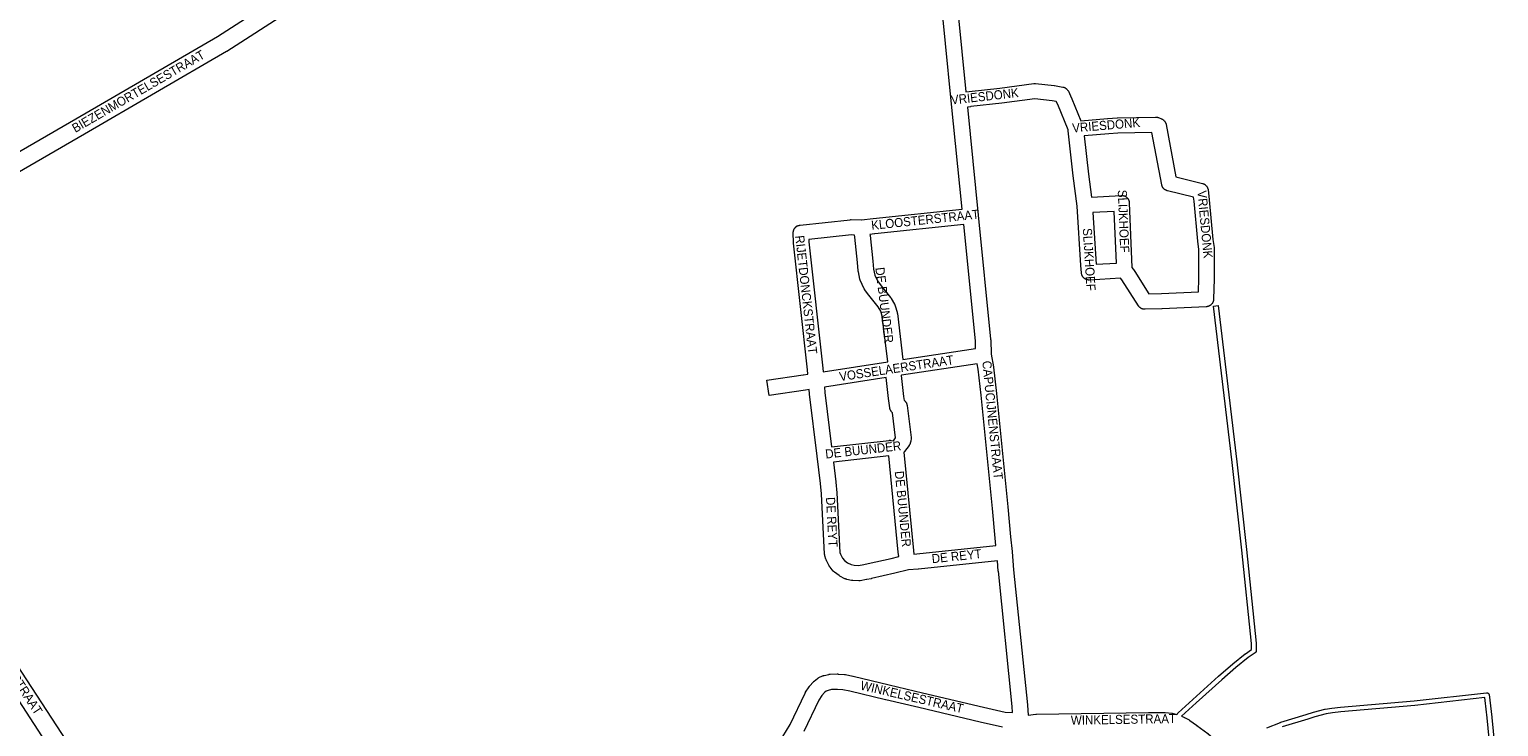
# Model space of a CAD drawing. Header units: metres. Extents: x 123819 to 142731, y 393440 to 405763.
# Tile 343 of 346: x 139765 to 141010, y 403547 to 404137. Entities that reach past the tile are written whole.
import ezdxf
from ezdxf.enums import TextEntityAlignment as Align

# ---------------------------------------------------------------- set-up
doc = ezdxf.new("R2010")
doc.units = ezdxf.units.M
doc.header["$MEASUREMENT"] = 0
for name, color, linetype, lineweight in [('gs-anno-wegen algemeen tekst', 7, 'Continuous', 0), ('gs-knt-aanvullende hoofdweg', 7, 'Continuous', 0), ('gs-knt-paden', 7, 'Continuous', 0), ('gs-knt-wegen algemeen', 7, 'Continuous', 0)]:
    doc.layers.add(name, color=color, linetype=linetype, lineweight=lineweight)
doc.styles.add('Style-Arial', font='arial.ttf')

msp = doc.modelspace()

# ---------------------------------------------------------------- linework, layer by layer
at = {"layer": 'gs-knt-aanvullende hoofdweg', "color": 7, "linetype": 'Continuous', "flags": 128}
for points in [[(139563.3, 403922.6), (139691.8, 403996.6), (139804.3, 404061.7), (139924.6, 404131.4), (140145.1, 404273.5), (140145.1, 404273.5), (140271.8, 404355), (140296.7, 404371.6), (140411.8, 404456.1), (140411.9, 404456.2), (140412.1, 404456.4), (140423.7, 404464), (140423.9, 404464.2), (140424.1, 404464.3), (140435.3, 404470.6), (140435.6, 404470.8), (140435.9, 404470.9), (140436.1, 404471), (140444.8, 404474.7), (140445.1, 404474.8), (140453.9, 404478.2), (140454.1, 404478.2), (140456.7, 404479.2)], [(140466.9, 404466.8), (140459.1, 404464.1), (140450.6, 404460.8), (140442.4, 404457.3), (140431.7, 404451.3), (140420.5, 404443.9), (140305.5, 404359.3), (140305.2, 404359.1), (140280, 404342.4), (140279.9, 404342.4), (140153.3, 404260.9), (139932.5, 404118.7), (139932.2, 404118.5), (139811.8, 404048.7), (139699.3, 403983.6), (139699.3, 403983.6), (139570.8, 403909.6)], [(139567.9, 403898.5), (139619.7, 403810.3), (139664, 403738.4), (139664, 403738.4), (139675.7, 403718.9), (139762.6, 403586.1), (139762.6, 403586.1), (139800.7, 403527.7), (139800.8, 403527.6), (139887.5, 403389.6), (139887.5, 403389.6), (139914.5, 403345.8), (139914.5, 403345.7), (139924, 403330), (139995.2, 403231.3), (140117.5, 403065.6), (140117.6, 403065.4), (140120.7, 403061)], [(140112.1, 403047.2), (140105.4, 403056.7), (139983.1, 403222.4), (139983, 403222.5), (139911.7, 403321.5), (139911.5, 403321.7), (139911.3, 403322), (139901.7, 403337.9), (139874.8, 403381.6), (139788.1, 403519.5), (139750, 403577.9), (139663, 403710.8), (139662.9, 403711.1), (139651.1, 403730.6), (139606.9, 403802.5), (139606.8, 403802.7), (139554.9, 403890.9)]]:
    msp.add_lwpolyline(points, dxfattribs=at)
at = {"layer": 'gs-knt-paden', "color": 7, "linetype": 'Continuous', "flags": 128}
msp.add_lwpolyline([(140737.8, 403556.7), (140738.2, 403557.5), (140738.3, 403557.6), (140738.3, 403557.7), (140738.4, 403557.7), (140738.4, 403557.8), (140738.5, 403557.9), (140738.5, 403558), (140738.6, 403558), (140738.7, 403558.1), (140751.3, 403569.6), (140751.3, 403569.6), (140773, 403589.2), (140773, 403589.2), (140785.1, 403599.8), (140785.2, 403599.8), (140785.2, 403599.9), (140795.7, 403608.1), (140795.8, 403608.2), (140795.8, 403608.2), (140800.9, 403611.8), (140800.9, 403617.1), (140792.7, 403696.1), (140784.6, 403770.5), (140768.8, 403902.9, -0.368673), (140768.8, 403902.9), (140772.8, 403903.4, -0.368669), (140772.8, 403903.4), (140788.6, 403771), (140788.6, 403770.9), (140796.7, 403696.6), (140796.7, 403696.6), (140804.9, 403617.4), (140804.9, 403617.3), (140804.9, 403617.2), (140804.9, 403617.2), (140804.9, 403610.8), (140804.9, 403610.7), (140804.9, 403610.6), (140804.9, 403610.5), (140804.9, 403610.4), (140804.9, 403610.3), (140804.9, 403610.2), (140804.8, 403610.1), (140804.8, 403610), (140804.8, 403609.9), (140804.7, 403609.9), (140804.7, 403609.8), (140804.6, 403609.7), (140804.6, 403609.6), (140804.5, 403609.5), (140804.4, 403609.5), (140804.4, 403609.4), (140804.3, 403609.3), (140804.2, 403609.3), (140804.2, 403609.2), (140804.1, 403609.1), (140798.2, 403605), (140787.7, 403596.7), (140775.7, 403586.2), (140754, 403566.7), (140741.7, 403555.4), (140741.7, 403555.4), (140741.6, 403555.3)], format="xyb", dxfattribs=at)
for points in [[(140814.1, 403545.6), (140825.6, 403550.1), (140825.6, 403550.2), (140825.7, 403550.2), (140847.4, 403556.7), (140853.5, 403558.7), (140853.5, 403558.8), (140853.6, 403558.8), (140863.2, 403561.3), (140863.3, 403561.3), (140863.4, 403561.3), (140869, 403562.3), (140869.1, 403562.3), (140869.2, 403562.3), (140876.3, 403563), (140876.3, 403563), (140938.9, 403568.4), (141000.2, 403575.3), (141000.3, 403575.3), (141000.4, 403575.3), (141000.4, 403575.3), (141000.5, 403575.3), (141000.6, 403575.3), (141000.7, 403575.3), (141000.8, 403575.2), (141000.9, 403575.2), (141001, 403575.2), (141001.1, 403575.1), (141001.2, 403575.1), (141001.3, 403575.1), (141001.4, 403575), (141001.5, 403575), (141001.5, 403574.9), (141001.6, 403574.9), (141001.7, 403574.8), (141001.8, 403574.7), (141001.8, 403574.7), (141001.9, 403574.6), (141002, 403574.5), (141002, 403574.5), (141002.1, 403574.4), (141002.1, 403574.3), (141002.2, 403574.2), (141002.2, 403574.1), (141002.2, 403574), (141002.3, 403573.9), (141002.3, 403573.9), (141002.3, 403573.8), (141002.4, 403573.7), (141002.4, 403573.6), (141002.4, 403573.6), (141002.4, 403573.6)], [(141002.4, 403573.6), (141003, 403569.2), (141003, 403569.1), (141004.7, 403554.5), (141004.7, 403554.4), (141010.4, 403496.4)], [(141006.4, 403495.9), (141000.7, 403554), (140999.1, 403568.6), (140998.7, 403571.1), (140939.3, 403564.4), (140939.3, 403564.4), (140876.6, 403559), (140869.6, 403558.3), (140864.2, 403557.4), (140854.7, 403554.9), (140848.6, 403552.9), (140848.6, 403552.8), (140827, 403546.4)]]:
    msp.add_lwpolyline(points, dxfattribs=at)
at = {"layer": 'gs-knt-wegen algemeen', "color": 7, "linetype": 'Continuous', "flags": 128}
for points in [[(140555.8, 403985), (140546.5, 404076.9), (140531.9, 404222.9)], [(140544.9, 404224.2), (140558.9, 404084.6)], [(140558.9, 404084.6), (140561.7, 404084.8), (140587.7, 404087.7), (140616.5, 404091.4), (140616.8, 404091.4), (140617.1, 404091.4), (140617.4, 404091.4), (140617.7, 404091.4), (140618, 404091.4), (140633.6, 404089.8), (140633.9, 404089.8), (140634.1, 404089.7), (140640.9, 404088.5), (140641.2, 404088.5), (140641.5, 404088.4), (140641.8, 404088.3), (140642.1, 404088.2), (140642.4, 404088.1), (140642.7, 404088), (140642.9, 404087.8), (140643.2, 404087.7), (140643.5, 404087.5), (140643.7, 404087.3), (140644, 404087.1), (140644.2, 404086.9), (140644.4, 404086.7), (140644.6, 404086.5), (140644.8, 404086.3), (140645, 404086), (140645.2, 404085.8), (140645.4, 404085.5), (140645.5, 404085.3), (140645.7, 404085), (140648.5, 404079.1), (140648.6, 404078.8), (140648.7, 404078.6)], [(140645.5, 404052.4), (140636.7, 404073.6), (140635.4, 404076.3), (140632.1, 404076.9), (140617.4, 404078.4), (140589.3, 404074.8), (140589.2, 404074.8), (140563, 404071.9), (140562.8, 404071.8), (140560.2, 404071.6)], [(140648.7, 404078.6), (140656.2, 404059.9), (140678.9, 404061.9), (140679.1, 404061.9), (140687.1, 404062.3), (140687.3, 404062.3), (140719.5, 404063.1), (140719.8, 404063.1), (140720.1, 404063.1), (140720.4, 404063), (140720.7, 404063), (140721, 404062.9), (140721.3, 404062.9), (140721.6, 404062.8), (140721.8, 404062.7), (140722.1, 404062.6), (140724.7, 404061.6), (140724.9, 404061.4), (140725.2, 404061.3), (140725.5, 404061.2), (140725.8, 404061), (140726, 404060.8), (140726.3, 404060.6), (140726.5, 404060.4), (140726.7, 404060.2), (140726.9, 404060), (140727.2, 404059.8), (140727.3, 404059.5), (140727.5, 404059.3), (140727.7, 404059), (140727.9, 404058.8), (140728, 404058.5), (140728.1, 404058.2), (140728.3, 404057.9), (140728.4, 404057.6), (140728.5, 404057.3), (140728.5, 404057), (140728.6, 404056.7), (140736.9, 404012.3), (140759.3, 404006.8), (140759.6, 404006.7), (140759.9, 404006.6), (140760.2, 404006.5), (140760.5, 404006.4), (140760.8, 404006.3), (140761, 404006.1), (140761.3, 404005.9), (140761.6, 404005.8), (140761.8, 404005.6), (140762, 404005.4), (140762.3, 404005.1), (140762.5, 404004.9), (140762.7, 404004.7), (140762.9, 404004.4), (140763.1, 404004.2), (140763.3, 404003.9), (140763.4, 404003.7), (140763.6, 404003.4), (140763.7, 404003.1), (140763.8, 404002.8), (140763.9, 404002.5), (140764, 404002.2), (140764.1, 404001.9), (140764.2, 404001.6), (140764.2, 404001.3), (140765.2, 403993.2), (140765.2, 403993), (140768.3, 403959.3), (140769.4, 403952.6), (140769.4, 403952.3), (140769.4, 403952.1), (140769.4, 403951.8), (140769.4, 403951.6), (140769.4, 403926.2), (140769.4, 403926), (140768.8, 403908.7), (140768.8, 403908.4), (140768.8, 403908.1), (140768.7, 403907.8), (140768.7, 403907.5), (140768.6, 403907.2), (140768.5, 403906.9), (140768.4, 403906.6), (140768.3, 403906.3), (140768.2, 403906), (140768, 403905.7), (140767.9, 403905.4), (140767.7, 403905.2), (140767.5, 403904.9), (140767.3, 403904.7), (140767.1, 403904.5), (140766.9, 403904.2), (140766.6, 403904), (140766.4, 403903.8), (140766.1, 403903.6), (140765.9, 403903.4), (140765.6, 403903.3), (140765.3, 403903.1), (140765.1, 403903), (140764.8, 403902.9), (140764.5, 403902.8), (140764.2, 403902.7), (140763.9, 403902.6), (140763.6, 403902.5), (140763.3, 403902.5), (140763, 403902.4), (140762.6, 403902.4), (140725.1, 403900.7), (140725, 403900.6), (140710.7, 403900.2), (140710.4, 403900.2), (140710.1, 403900.2), (140709.8, 403900.3), (140709.5, 403900.3), (140709.2, 403900.4), (140708.9, 403900.4), (140708.6, 403900.5), (140708.3, 403900.6), (140708.1, 403900.7), (140707.8, 403900.8), (140707.5, 403901), (140707.2, 403901.1), (140707, 403901.3), (140706.7, 403901.5), (140706.5, 403901.6), (140706.2, 403901.8), (140706, 403902), (140705.8, 403902.3), (140705.6, 403902.5), (140705.4, 403902.7), (140705.2, 403903), (140705.1, 403903.2), (140691.1, 403925.1), (140690, 403926.6)], [(140560.2, 404071.6), (140569.4, 403979.9), (140569.4, 403979.9), (140579.8, 403874.8), (140579.8, 403874.6), (140579.9, 403874.4), (140580.4, 403862.1), (140582.2, 403851.4), (140582.2, 403851.2), (140582.2, 403851.1), (140584.8, 403828.9), (140584.8, 403828.8), (140594.3, 403732.7), (140594.3, 403732.7), (140596.6, 403707.5), (140598, 403694.9), (140598, 403694.8), (140599.3, 403679.5), (140611.1, 403565), (140611.1, 403564.8), (140611.7, 403556.4)], [(140690, 403926.6), (140663.6, 403925), (140663.3, 403925), (140663, 403925), (140662.7, 403925), (140662.4, 403925.1), (140662.1, 403925.1), (140661.7, 403925.2), (140661.4, 403925.3), (140661.1, 403925.3), (140660.8, 403925.5), (140660.6, 403925.6), (140660.3, 403925.7), (140660, 403925.9), (140659.7, 403926), (140659.5, 403926.2), (140659.2, 403926.4), (140659, 403926.6), (140658.7, 403926.8), (140658.5, 403927), (140658.3, 403927.3), (140658.1, 403927.5), (140657.9, 403927.8), (140657.7, 403928), (140657.6, 403928.3), (140657.4, 403928.6), (140657.3, 403928.9), (140657.2, 403929.1), (140657.1, 403929.4), (140657, 403929.7), (140656.9, 403930.1), (140656.8, 403930.4), (140656.8, 403930.7), (140656.8, 403931), (140656.2, 403937.3), (140656.2, 403937.4), (140653.1, 403987.6), (140649.9, 404013.2), (140649.9, 404013.3), (140645.6, 404051.5), (140645.5, 404052.4)], [(140645.5, 404052.4), (140645.5, 404052.4)], [(140645.5, 404052.4), (140645.5, 404052.4)], [(140699.6, 403935.5), (140701.7, 403932.7), (140701.8, 403932.5), (140702, 403932.3), (140714, 403913.3), (140724.6, 403913.7), (140756, 403915.1), (140756.4, 403926.3), (140756.4, 403951.1), (140755.4, 403957.5), (140755.4, 403957.7), (140755.4, 403957.9), (140752.3, 403991.7), (140751.8, 403995.2), (140729.7, 404000.6), (140729.4, 404000.7), (140729.1, 404000.8), (140728.8, 404000.9), (140728.5, 404001), (140728.3, 404001.2), (140728, 404001.3), (140727.7, 404001.5), (140727.5, 404001.6), (140727.2, 404001.8), (140727, 404002), (140726.7, 404002.2), (140726.5, 404002.5), (140726.3, 404002.7), (140726.1, 404002.9), (140725.9, 404003.2), (140725.8, 404003.4), (140725.6, 404003.7), (140725.5, 404004), (140725.3, 404004.3), (140725.2, 404004.6), (140725.1, 404004.8), (140725, 404005.1), (140724.9, 404005.4), (140724.9, 404005.7), (140716.6, 404050), (140687.7, 404049.3), (140679.9, 404048.9), (140659.2, 404047.1)], [(140659.2, 404047.1), (140662.8, 404014.8)], [(140662.8, 404014.8), (140665.3, 403995.1), (140690.5, 403996.7), (140690.8, 403996.7), (140691.1, 403996.7), (140691.4, 403996.6), (140691.7, 403996.6), (140692, 403996.6), (140692.3, 403996.5), (140692.6, 403996.4), (140692.9, 403996.3), (140693.2, 403996.2), (140693.5, 403996.1), (140693.8, 403996), (140694.1, 403995.8), (140694.4, 403995.7), (140694.6, 403995.5), (140694.9, 403995.3), (140695.1, 403995.1), (140695.3, 403994.9), (140695.6, 403994.7), (140695.8, 403994.4), (140696, 403994.2), (140696.2, 403993.9), (140696.3, 403993.7), (140696.5, 403993.4), (140696.7, 403993.1), (140696.8, 403992.8), (140696.9, 403992.6), (140697, 403992.3), (140697.1, 403992), (140697.2, 403991.7), (140697.3, 403991.4), (140697.3, 403991), (140697.4, 403990.7), (140697.4, 403990.4), (140699.6, 403935.5)], [(140470.4, 403976.1), (140480.3, 403977), (140555.8, 403985)], [(140425, 403845.3), (140424.7, 403849), (140412.7, 403956.3), (140412.6, 403956.6), (140412.6, 403956.9), (140412.5, 403964.9), (140412.5, 403965.2), (140412.5, 403965.5), (140412.5, 403965.8), (140412.6, 403966.1), (140412.6, 403966.5), (140412.7, 403966.8), (140412.8, 403967.1), (140412.9, 403967.3), (140413, 403967.6), (140413.1, 403967.9), (140413.3, 403968.2), (140413.4, 403968.5), (140413.6, 403968.7), (140413.8, 403969), (140414, 403969.2), (140414.2, 403969.5), (140414.4, 403969.7), (140414.6, 403969.9), (140414.9, 403970.1), (140415.1, 403970.3), (140415.4, 403970.5), (140415.6, 403970.6), (140415.9, 403970.8), (140416.2, 403970.9), (140416.5, 403971), (140416.8, 403971.2), (140417.1, 403971.3), (140417.4, 403971.3), (140417.7, 403971.4), (140418, 403971.5), (140418.3, 403971.5), (140460.9, 403976.1), (140461.2, 403976.2), (140461.4, 403976.2), (140461.7, 403976.2), (140470.1, 403976.1)], [(140470.1, 403976.1), (140470.4, 403976.1)], [(140470.4, 403976.1), (140470.4, 403976.1), (140470.4, 403976.1)], [(140470.4, 403976.1), (140470.4, 403976.1), (140470.4, 403976.1)], [(140557, 403972.1), (140481.6, 403964.1), (140481.5, 403964.1), (140477.5, 403963.7)], [(140567.1, 403867), (140566.9, 403873.6), (140557, 403972.1)], [(140666.5, 403982.1), (140669.2, 403938.4), (140686.4, 403939.4), (140684.6, 403983.2), (140666.5, 403982.1)], [(140464.4, 403963.1), (140462, 403963.2), (140425.6, 403959.2), (140425.6, 403957.4), (140437.6, 403850.4), (140437.6, 403850.2), (140437.9, 403847.2)], [(140492.6, 403855.7), (140487.9, 403894.5), (140486.7, 403898.7), (140484.6, 403902.3), (140476.7, 403912.1), (140476.5, 403912.3), (140473, 403917.1), (140472.8, 403917.4), (140472.7, 403917.6), (140472.5, 403917.9), (140472.4, 403918.2), (140469.5, 403924.3), (140469.3, 403924.6), (140469.2, 403924.8), (140469.1, 403925.1), (140469, 403925.4), (140469, 403925.7), (140467.7, 403931.9), (140467.6, 403932.2), (140467.6, 403932.5), (140467.5, 403932.7), (140466.9, 403939.8), (140464.6, 403961.4), (140464.6, 403961.5), (140464.4, 403963.1)], [(140477.5, 403963.7), (140477.6, 403962.8), (140479.9, 403941.1), (140479.9, 403941), (140480.5, 403934.3), (140481.6, 403929.2), (140483.9, 403924.3), (140486.9, 403920.1), (140495, 403910.1), (140495.2, 403909.9), (140495.3, 403909.7), (140495.5, 403909.5), (140495.6, 403909.2), (140498.3, 403904.5), (140498.5, 403904.2), (140498.6, 403903.9), (140498.7, 403903.7), (140498.8, 403903.4), (140498.9, 403903.1), (140500.5, 403897.7), (140500.6, 403897.4), (140500.7, 403897.1), (140500.7, 403896.9), (140500.8, 403896.6), (140505.5, 403857.7)], [(140505.5, 403857.7), (140567.1, 403867)], [(140437.9, 403847.2), (140492.6, 403855.7)], [(140568.5, 403854), (140504.2, 403844.4)], [(140584.3, 403700), (140583.6, 403706.2), (140583.6, 403706.3), (140581.3, 403731.4), (140571.8, 403827.5), (140569.3, 403849.4), (140568.5, 403854)], [(140491.2, 403842.3), (140439, 403834.2)], [(140445, 403783.6), (140493.7, 403789.1), (140494, 403789.2), (140494.3, 403789.2), (140494.6, 403789.2), (140494.9, 403789.1), (140495.2, 403789.1), (140495.6, 403789.1), (140497.4, 403788.7), (140499.3, 403791.2), (140496.7, 403812.5), (140496.5, 403812.7), (140496.2, 403812.9), (140496, 403813.1), (140495.8, 403813.3), (140495.6, 403813.6), (140495.4, 403813.8), (140495.2, 403814.1), (140495.1, 403814.4), (140494.9, 403814.6), (140494.8, 403814.9), (140494.7, 403815.2), (140494.6, 403815.5), (140494.5, 403815.8), (140494.4, 403816.1), (140494.3, 403816.4), (140494.3, 403816.7), (140493.2, 403824.5), (140493.2, 403824.7), (140491.2, 403842.3)], [(140504.2, 403844.4), (140504.1, 403844.2), (140506.1, 403826.2), (140506.6, 403823), (140506.6, 403823), (140506.9, 403822.8), (140507.1, 403822.6), (140507.3, 403822.3), (140507.6, 403822.1), (140507.8, 403821.8), (140507.9, 403821.6), (140508.1, 403821.3), (140508.3, 403821.1), (140508.4, 403820.8), (140508.6, 403820.5), (140508.7, 403820.2), (140508.8, 403819.9), (140508.9, 403819.6), (140508.9, 403819.3), (140509, 403819), (140509.1, 403818.7), (140512.4, 403791.5), (140512.4, 403791.2), (140512.4, 403790.9), (140512.4, 403790.6), (140512.4, 403790.3), (140512.4, 403790), (140512.2, 403788.9), (140512.2, 403788.9), (140512.2, 403788.9)], [(140585.6, 403687.1), (140518.7, 403680), (140518.5, 403680), (140510.1, 403679.4), (140498.6, 403676.5), (140498.5, 403676.5), (140478.8, 403672), (140478.7, 403671.9), (140475, 403671.1), (140474.7, 403671.1), (140469.3, 403670.2), (140469, 403670.2), (140468.8, 403670.1), (140468.5, 403670.1), (140468.3, 403670.1), (140468, 403670.1), (140463.1, 403670.3), (140462.8, 403670.3), (140462.6, 403670.3), (140462.3, 403670.4), (140462, 403670.4), (140457.9, 403671.3), (140457.6, 403671.4), (140457.4, 403671.5), (140457.1, 403671.5), (140456.8, 403671.7), (140456.5, 403671.8), (140456.3, 403671.9), (140452.1, 403674.1), (140451.8, 403674.2), (140451.6, 403674.4), (140451.3, 403674.6), (140447.6, 403677.3), (140447.4, 403677.4), (140447.2, 403677.6), (140447, 403677.8), (140446.8, 403678), (140446.6, 403678.2), (140446.4, 403678.4), (140443.7, 403681.7), (140443.6, 403681.9), (140443.4, 403682.1), (140443.3, 403682.3), (140443.1, 403682.5), (140443, 403682.8), (140440.7, 403687.2), (140440.6, 403687.4), (140440.5, 403687.6), (140440.4, 403687.9), (140440.3, 403688.1), (140440.2, 403688.4), (140439.4, 403691.3), (140439.3, 403691.6), (140439.2, 403691.9), (140439.2, 403692.1), (140439.1, 403692.4), (140439.1, 403692.7), (140436.4, 403743.8), (140435.6, 403752.6), (140432.8, 403775.8), (140432.8, 403775.8), (140426.4, 403828.3), (140426.4, 403828.5), (140426.1, 403832.3)], [(140439, 403834.2), (140439.4, 403829.7), (140445, 403783.6)], [(140512.2, 403788.9), (140512.2, 403788.6), (140512.2, 403788.4), (140512.1, 403788.1), (140512, 403787.9), (140512, 403787.6), (140511.7, 403786.7), (140511.6, 403786.4), (140511.5, 403786.1), (140511.3, 403785.9), (140511.2, 403785.6), (140511.1, 403785.3), (140510.9, 403785.1), (140510.7, 403784.8), (140506.9, 403779.7), (140506.7, 403779.4), (140506.5, 403779.2), (140506.3, 403779), (140514.4, 403695.8), (140514.8, 403692.8)], [(140501.9, 403690.7), (140501.5, 403694.3), (140501.5, 403694.4), (140493.5, 403776), (140446.5, 403770.7)], [(140446.5, 403770.7), (140448.6, 403754), (140448.6, 403753.8), (140449.4, 403744.8), (140449.4, 403744.6), (140452.1, 403694.2), (140452.5, 403692.7), (140454.2, 403689.4), (140455.9, 403687.3), (140458.6, 403685.4), (140461.5, 403683.8), (140464.2, 403683.3), (140467.8, 403683.1), (140472.4, 403683.9), (140476, 403684.7), (140495.5, 403689.1), (140501.9, 403690.7)], [(140514.8, 403692.8), (140517.4, 403693), (140584.3, 403700)], [(140598.5, 403558.5), (140598.1, 403563.7), (140586.4, 403678.3), (140586.3, 403678.3), (140585.6, 403687.1)], [(140403.8, 403538.3), (140409.8, 403548.4), (140422.6, 403575), (140422.7, 403575.3), (140422.9, 403575.6), (140423, 403575.8), (140426.1, 403580.4), (140426.2, 403580.6), (140426.4, 403580.8), (140426.6, 403581), (140429.5, 403584.3), (140429.7, 403584.6), (140429.9, 403584.8), (140430.1, 403585), (140430.3, 403585.1), (140433, 403587.3), (140433.2, 403587.4), (140433.5, 403587.6), (140433.7, 403587.8), (140434, 403587.9), (140434.3, 403588.1), (140437.3, 403589.5), (140437.5, 403589.6), (140437.8, 403589.7), (140438.1, 403589.8), (140438.3, 403589.8), (140438.6, 403589.9), (140442.8, 403590.8), (140443.1, 403590.9), (140443.4, 403590.9), (140443.6, 403590.9), (140443.9, 403590.9), (140449.8, 403591.2), (140450, 403591.2), (140450.3, 403591.2), (140450.5, 403591.1), (140456, 403590.7), (140456.3, 403590.7), (140456.6, 403590.6), (140456.8, 403590.6), (140463.1, 403589.3), (140463.3, 403589.3), (140493.9, 403581.9), (140493.9, 403581.9), (140493.9, 403581.9)], [(140589.9, 403546.1), (140571, 403550.3), (140570.9, 403550.4), (140519.1, 403562.7), (140490.9, 403569.2), (140490.8, 403569.2), (140460.4, 403576.6), (140454.6, 403577.8), (140449.9, 403578.1), (140445, 403578), (140442.1, 403577.3), (140440.5, 403576.6), (140438.9, 403575.4), (140436.7, 403572.8), (140434.1, 403568.9), (140421.4, 403542.5)], [(140493.9, 403581.9), (140522.1, 403575.3), (140522.1, 403575.3), (140573.9, 403563), (140592.2, 403558.9), (140598.5, 403558.5)], [(140611.7, 403556.4), (140618.1, 403557.1), (140618.4, 403557.1), (140618.7, 403557.1), (140713.7, 403558.5), (140713.8, 403558.5), (140727.2, 403558.5), (140727.4, 403558.5), (140727.6, 403558.5), (140727.8, 403558.5), (140733.4, 403557.9), (140733.7, 403557.9), (140734, 403557.8), (140734.2, 403557.7), (140734.5, 403557.7), (140737.8, 403556.7)], [(140741.6, 403555.3), (140743.5, 403554.6), (140743.7, 403554.5), (140743.9, 403554.4), (140744.1, 403554.3), (140748, 403552.2), (140748.2, 403552.1), (140748.5, 403551.9), (140748.7, 403551.8), (140754.4, 403547.7), (140754.5, 403547.7), (140754.5, 403547.6), (140754.5, 403547.6)], [(140754.5, 403547.6), (140763.9, 403540.7), (140764.1, 403540.6), (140764.2, 403540.4), (140777, 403529.8), (140777.2, 403529.7), (140777.2, 403529.6), (140777.3, 403529.5)]]:
    msp.add_lwpolyline(points, dxfattribs=at)
msp.add_lwpolyline([(140426.1, 403832.3), (140422.9, 403831.8), (140392.1, 403827.1, -0.370496), (140392.1, 403827.1), (140390.1, 403840, -0.370497), (140390.1, 403840), (140421, 403844.7), (140421.1, 403844.7), (140425, 403845.3)], format="xyb", dxfattribs=at)

# ---------------------------------------------------------------- texts
at = {"layer": 'gs-anno-wegen algemeen tekst', "color": 7, "style": 'Style-Arial', "width": 0.909091}
for s, rotation, p in [('BIEZENMORTELSESTRAAT', 30.0728, (139857.3, 404084.9)), ('VRIESDONK', 6.3402, (140574.9, 404080.7)), ('VRIESDONK', 4.84, (140677.7, 404056.2)), ('SLIJKHOEF', 272.3082, (140692.5, 403974.8)), ('VRIESDONK', 275.3195, (140761.6, 403972.1)), ('KLOOSTERSTRAAT', 6.0251, (140524.3, 403976.1)), ('SLIJKHOEF', 273.5497, (140663.4, 403942.4)), ('RIJETDONCKSTRAAT', 276.3907, (140423.5, 403912.6)), ('DE BUUNDER', 276.9166, (140489.8, 403903.7)), ('VOSSELAERSTRAAT', 8.5249, (140500, 403850.3)), ('CAPUCIJNENSTRAAT', 275.6524, (140581.5, 403806.3)), ('DE BUUNDER', 6.4437, (140471.8, 403781.1)), ('DE BUUNDER', 275.5706, (140505.5, 403731)), ('DE REYT', 273.0544, (140445.2, 403719.9)), ('DE REYT', 5.9587, (140551, 403691)), ('GOMMELSESTRAAT', 303.2161, (139747.3, 403597.6)), ('WINKELSESTRAAT', 346.9221, (140513.2, 403571.7)), ('WINKELSESTRAAT', 0.9099, (140692.4, 403552.7))]:
    msp.add_text(s, height=7.7, rotation=rotation, dxfattribs=at).set_placement(p, align=Align.MIDDLE_CENTER)

doc.saveas('drawing.dxf')
